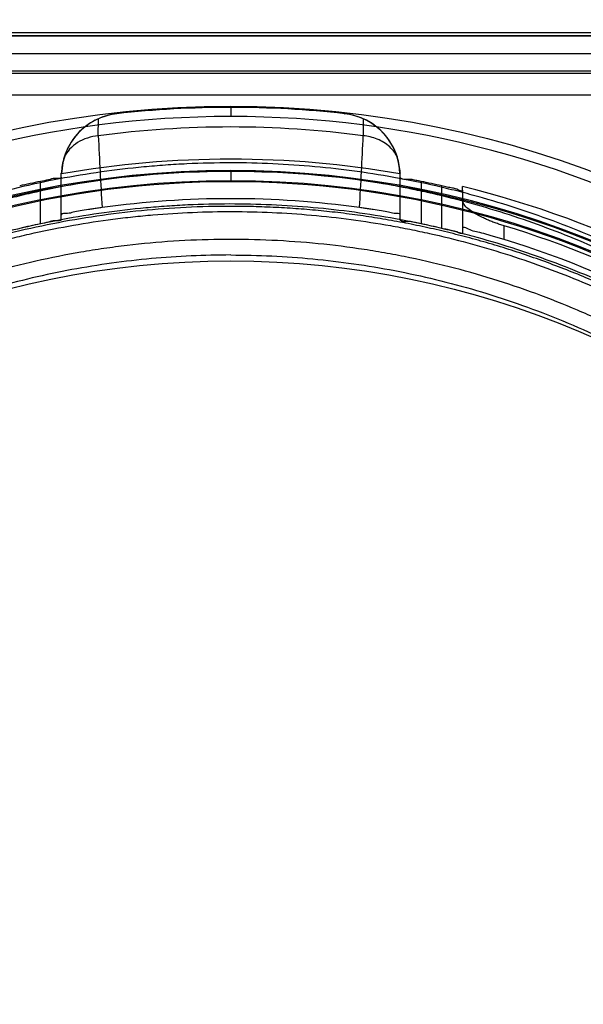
# Model space of a CAD drawing. Header units: millimetres. Extents: x 0 to 297, y 0 to 210.
# Tile 375 of 405: x 242.216 to 242.352, y 158.487 to 158.725. Entities that reach past the tile are written whole.
import ezdxf

# ---------------------------------------------------------------- set-up
doc = ezdxf.new("R2010")
doc.units = ezdxf.units.MM
doc.header["$LTSCALE"] = 16.335
doc.layers.get('0').update_dxf_attribs({"linetype": 'CONTINUOUS'})
for name, color, linetype in [('AXES_REF', 7, 'CONTINUOUS'), ('INTFCLR_1', 7, 'CONTINUOUS'), ('INTFCLR_144815', 7, 'CONTINUOUS'), ('INTFCLR_72935', 7, 'CONTINUOUS')]:
    doc.layers.add(name, color=color, linetype=linetype)

msp = doc.modelspace()

# ---------------------------------------------------------------- linework, layer by layer
at = {"color": 7, "linetype": 'Continuous'}
for radius in [4.8479140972, 4.8475, 4.8164570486]:
    msp.add_circle((241.5069109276, 154.9564782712), radius, dxfattribs=at)
msp.add_arc((241.5069109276, 154.9564782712), 4.8, 278.2771290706, 261.7228709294, dxfattribs=at)
at = {"layer": 'AXES_REF', "color": 7, "linetype": 'Continuous'}
msp.add_arc((241.5069109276, 154.9564782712), 4.91, 113.0826119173, 66.9173880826, dxfattribs=at)
at = {"layer": 'AXES_REF', "color": 9, "linetype": 'Continuous'}
msp.add_arc((241.5069109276, 154.9564782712), 4.4222561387, 94.4118118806, 85.5881881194, dxfattribs=at)
at = {"layer": 'INTFCLR_1', "color": 6, "linetype": 'Continuous'}
for p, q in [((242.5687765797, 158.7206826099), (241.965324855, 158.7206826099)), ((242.553796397, 158.721487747), (241.9794229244, 158.7214639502))]:
    msp.add_line(p, q, dxfattribs=at)
at = {"layer": 'INTFCLR_1', "color": 9, "linetype": 'Continuous'}
msp.add_circle((242.2670507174, 158.4514782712), 0.215, dxfattribs=at)
for points, knots in [([(242.3603518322, 158.6501280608), (242.3587406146, 158.6509125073), (242.3554866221, 158.6524466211), (242.3488856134, 158.6553578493), (242.3370745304, 158.660039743), (242.3231190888, 158.6643700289), (242.310609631, 158.6672153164), (242.3042393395, 158.6684047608), (242.3005591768, 158.6690171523), (242.2913445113, 158.6704258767), (242.2755620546, 158.6718907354), (242.2569137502, 158.6716556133), (242.2448577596, 158.6705504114), (242.2392915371, 158.6698545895), (242.2355849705, 158.669341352), (242.2255503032, 158.6677491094), (242.2094530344, 158.6641092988), (242.1938729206, 158.6588556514), (242.1846564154, 158.6550807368), (242.1813410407, 158.6536487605), (242.1764339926, 158.6514552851), (242.1661101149, 158.6464471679), (242.1509855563, 158.6376762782), (242.1368954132, 158.6275702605), (242.1283032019, 158.6204258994), (242.1244488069, 158.6170231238), (242.1219106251, 158.6147283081), (242.1151121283, 158.6083594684), (242.1046613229, 158.5973571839), (242.0921656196, 158.5815013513), (242.0829975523, 158.5673794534), (242.0772489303, 158.5570296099), (242.0741374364, 158.5509390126), (242.0696383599, 158.5416015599), (242.0636469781, 158.5270449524), (242.058499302, 158.5101650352), (242.0559177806, 158.4988382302), (242.0548655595, 158.4934703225), (242.0541993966, 158.4898339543), (242.052541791, 158.4797266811), (242.0512305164, 158.4666604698), (242.0509065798, 158.4534963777), (242.0509968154, 158.4468358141), (242.0511225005, 158.4430048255), (242.0515560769, 158.4335137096), (242.0528207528, 158.4212627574), (242.0551693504, 158.4082709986), (242.0565768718, 158.4018718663), (242.0574478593, 158.3982391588), (242.0588101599, 158.3928556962), (242.061079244, 158.3849312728), (242.0657218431, 158.371287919), (242.0712782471, 158.3581538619), (242.0769036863, 158.3471341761), (242.0803131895, 158.3410052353), (242.085580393, 158.3320439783), (242.0942066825, 158.3191616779), (242.1072404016, 158.303166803), (242.1180961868, 158.2921440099), (242.1257782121, 158.2852178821), (242.1310432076, 158.2806946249), (242.1405688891, 158.2730888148), (242.1550681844, 158.2631395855), (242.167431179, 158.2563339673), (242.1738189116, 158.2532207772)], [0, 0, 0, 0, 0.0078493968, 0.0157556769, 0.0315973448, 0.06348082, 0.0796255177, 0.0877696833, 0.09186257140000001, 0.09596636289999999, 0.128600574, 0.1611442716, 0.177500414, 0.1816059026, 0.1857145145, 0.1938901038, 0.2261064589, 0.2578609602, 0.2657731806, 0.2697286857, 0.2736790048, 0.2893160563, 0.3199691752, 0.350131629, 0.3651446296, 0.3688979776, 0.3726519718, 0.3801321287, 0.4097003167, 0.4390100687, 0.4684423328, 0.4833358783, 0.4908515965, 0.498396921, 0.52873346, 0.5596898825, 0.5755734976, 0.5795998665, 0.5836492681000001, 0.5917658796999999, 0.6244614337, 0.6410489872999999, 0.6494251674, 0.6536350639, 0.6578378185, 0.6910418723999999, 0.7074624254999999, 0.7156483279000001, 0.7197377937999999, 0.7238248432, 0.7399718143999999, 0.7558251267, 0.7869322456, 0.802323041, 0.8100025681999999, 0.8176490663, 0.8478512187, 0.8777971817, 0.9079026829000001, 0.9155006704, 0.9231007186, 0.93830313, 0.9688745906, 1, 1, 1, 1]), ([(242.1738189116, 158.2532207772), (242.1803039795, 158.2500601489), (242.1936718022, 158.2443607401), (242.2110897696, 158.2389536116), (242.2227219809, 158.2363095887), (242.228188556, 158.2352537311), (242.231858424, 158.2345949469), (242.2419475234, 158.2329886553), (242.2586334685, 158.2314443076), (242.2754015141, 158.2316618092), (242.2856252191, 158.232469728), (242.2893584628, 158.2328395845), (242.2949221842, 158.2334654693), (242.3068029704, 158.2351997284), (242.324728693, 158.2392667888), (242.3394741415, 158.2442558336), (242.3479122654, 158.247663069), (242.3512510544, 158.2490609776), (242.3569950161, 158.2515952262), (242.3681464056, 158.2570250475), (242.38334223, 158.2658713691), (242.3961203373, 158.275082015), (242.4035311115, 158.2811331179), (242.40618411, 158.2833802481), (242.4101015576, 158.2867799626), (242.4183027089, 158.2943368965), (242.4300465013, 158.3068053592), (242.442699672, 158.3230424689), (242.4505729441, 158.3353686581), (242.4548423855, 158.342901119), (242.4565369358, 158.3459752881), (242.4594138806, 158.3514223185), (242.4648170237, 158.3626018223), (242.4701050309, 158.3759101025), (242.4744641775, 158.3897223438), (242.4782327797, 158.4040997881), (242.4816250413, 158.4226312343), (242.4829074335, 158.4386672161), (242.4831219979, 158.448171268), (242.4831592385, 158.4520004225), (242.4830960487, 158.4586486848), (242.482472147, 158.4717518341), (242.4808724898, 158.4847242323), (242.4789998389, 158.4947358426), (242.4782577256, 158.498333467), (242.4770928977, 158.503648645), (242.4751269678, 158.5114740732), (242.4720388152, 158.5216641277), (242.4673703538, 158.534792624), (242.46251707, 158.5459040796), (242.4578403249, 158.5551069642), (242.4546070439, 158.5611191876), (242.4486436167, 158.5713413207), (242.4391755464, 158.5852706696), (242.4263313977, 158.6008726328), (242.4156288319, 158.6116642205), (242.4086789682, 158.6178967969), (242.4060837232, 158.6201423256), (242.4021399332, 158.6234734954), (242.3933491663, 158.6304613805), (242.3789534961, 158.64030476), (242.3666870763, 158.6470436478), (242.3603518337, 158.65012806)], [0, 0, 0, 0, 0.0316060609, 0.0635406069, 0.07975651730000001, 0.0838444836, 0.0879320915, 0.0960907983, 0.1285991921, 0.1611989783, 0.1694097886, 0.173526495, 0.1776339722, 0.1939379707, 0.2261052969, 0.2580138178, 0.2620009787, 0.2659733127, 0.273871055, 0.2895030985, 0.3202911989, 0.3507747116, 0.3583934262, 0.3622044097, 0.3660061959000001, 0.3811173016, 0.4110448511, 0.4409258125, 0.4711799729, 0.4750127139, 0.4788584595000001, 0.4865582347, 0.5019977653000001, 0.5332401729, 0.5491816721, 0.5654318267, 0.5983319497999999, 0.6315729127, 0.6357728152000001, 0.6399804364, 0.648348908, 0.6648970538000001, 0.6974320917, 0.7054938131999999, 0.7095177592, 0.7135247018, 0.7293322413, 0.7448511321, 0.7601545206, 0.7903607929, 0.7978752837, 0.8053790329, 0.8202649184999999, 0.8497067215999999, 0.8790537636, 0.9086837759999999, 0.9161831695, 0.9199497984, 0.9237184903, 0.9387994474, 0.9691302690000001, 1, 1, 1, 1])]:
    msp.add_open_spline(points, degree=3, knots=knots, dxfattribs=at)
at = {"layer": 'INTFCLR_144815', "color": 9, "linetype": 'Continuous'}
for p, q in [((241.8587711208, 158.716478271), (242.683492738, 158.7164782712)), ((242.5913767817, 158.7121792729), (241.942724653, 158.7121792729)), ((242.357959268, 158.7116527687), (242.1991678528, 158.7116527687)), ((242.2670507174, 158.7037413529), (242.2670507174, 158.7012849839)), ((242.2396210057, 158.7019453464), (242.2396540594, 158.7019490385)), ((242.2944473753, 158.7019490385), (242.294480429, 158.7019453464)), ((242.235151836, 158.6966405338), (242.2351704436, 158.7007357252)), ((242.2989309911, 158.7007357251), (242.2989495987, 158.696640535)), ((242.2262433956, 158.6765042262), (242.2262433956, 158.6876365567)), ((242.2670507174, 158.6880272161), (242.2670507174, 158.6855712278)), ((242.3078580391, 158.6765042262), (242.3078580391, 158.6876365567)), ((242.2212433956, 158.67542871), (242.2212433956, 158.685635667)), ((242.3128580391, 158.685635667), (242.3128580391, 158.67542871)), ((242.3178580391, 158.6743227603), (242.3178580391, 158.6845792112)), ((242.3228580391, 158.6834975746), (242.3228580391, 158.6731859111)), ((242.3328580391, 158.6716395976), (242.3328580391, 158.6749352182))]:
    msp.add_line(p, q, dxfattribs=at)
at = {"layer": 'INTFCLR_144815', "color": 6, "linetype": 'Continuous'}
for p, q in [((242.0133545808, 158.7064782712), (242.520746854, 158.7064782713)), ((242.226285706, 158.6876681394), (242.2262433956, 158.6876365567)), ((242.2263258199, 158.6874406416), (242.2262857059, 158.6876681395)), ((242.3078157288, 158.6876681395), (242.3077756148, 158.6874406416)), ((242.3078580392, 158.6876365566), (242.3078157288, 158.6876681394)), ((242.3228580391, 158.6834975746), (242.3228580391, 158.6843962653))]:
    msp.add_line(p, q, dxfattribs=at)
at = {"layer": 'INTFCLR_144815', "color": 9, "linetype": 'Continuous'}
msp.add_circle((242.2670507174, 158.4564782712), 0.2472630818, dxfattribs=at)
at = {"layer": 'INTFCLR_144815', "color": 6, "linetype": 'Continuous'}
for centre, radius, start, end in [((242.2670507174, 158.4564782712), 0.2469948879, 83.627751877, 96.3722481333), ((242.2413161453, 158.6870457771), 0.0149956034, 96.3648644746, 178.4911039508), ((242.2412928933, 158.6870016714), 0.0150369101, 96.3837905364, 114.0266451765), ((242.2927852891, 158.6870457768), 0.0149956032, 1.50889688, 83.63513455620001), ((242.2928269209, 158.6870310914), 0.0150025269, 17.1214143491, 83.6195690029), ((242.2412737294, 158.6870317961), 0.0150015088, 114.00664048, 162.8802756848), ((242.241309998, 158.68702535), 0.0150379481, 162.8974828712, 177.550036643), ((242.2670507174, 158.4564782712), 0.2345253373, 80.00000001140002, 99.9999999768), ((242.2927754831, 158.6870227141), 0.0150540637, 2.4567758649, 17.0942505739), ((242.2670507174, 158.4564782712), 0.2336908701, 101.3041246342, 102.5571033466), ((242.2670507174, 158.4564782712), 0.2336908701, 77.4428966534, 78.6958753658), ((242.2670507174, 158.4564782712), 0.2346509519, 25.5916832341, 76.24142759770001), ((242.2670507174, 158.4564782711), 0.2250000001, 82.08131806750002, 97.918681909), ((242.2670507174, 158.4564782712), 0.2236908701, 101.8165959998, 103.1282705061), ((242.2670507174, 158.4564782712), 0.2236908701, 76.8717294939, 78.18340400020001), ((242.2670507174, 158.4564782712), 0.2281535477, 27.9606619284, 73.2357535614), ((242.2670507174, 158.4564782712), 0.225, 26.1813150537, 72.9936921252)]:
    msp.add_arc(centre, radius, start, end, dxfattribs=at)
at = {"layer": 'INTFCLR_144815', "color": 9, "linetype": 'Continuous'}
for centre, radius, start, end in [((242.267050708, 158.4565218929), 0.2447630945, 359.9897887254, 180.0102113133), ((242.2670507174, 158.456478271), 0.2422714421, 82.434132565, 97.56586742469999), ((245.9077509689, 158.8791813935), 3.6771328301, 182.8454564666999, 183.1155060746), ((238.6515889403, 158.8778644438), 3.651860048, 356.8836046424, 357.1555230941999), ((242.2670507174, 158.4563640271), 0.2318711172, 0.0282300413, 179.971769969), ((242.2670507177, 158.4565051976), 0.2315220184, 359.9933364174, 180.0066635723), ((242.2670507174, 158.4564076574), 0.2293714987, 0.0176390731, 179.9823609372), ((242.2670507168, 158.456548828), 0.2290223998, 359.9823484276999, 180.017651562)]:
    msp.add_arc(centre, radius, start, end, dxfattribs=at)
for points, knots in [([(242.235151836, 158.696640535), (242.2342610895, 158.6965596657), (242.232517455, 158.6962036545), (242.2301463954, 158.6951027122), (242.2282053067, 158.6935118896), (242.2272748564, 158.6921581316), (242.2269369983, 158.6914477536)], [0, 0, 0, 0, 0.2649179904, 0.5217989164, 0.767006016, 1, 1, 1, 1]), ([(242.3071644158, 158.6914477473), (242.3069601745, 158.6918770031), (242.306422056, 158.692776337), (242.305326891, 158.6939950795), (242.3039254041, 158.6950559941), (242.3023401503, 158.6958649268), (242.3006639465, 158.6964022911), (242.2995162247, 158.6965890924), (242.2989495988, 158.6966405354)], [0, 0, 0, 0, 0.1405836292, 0.3079329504, 0.4814441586, 0.6574859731, 0.8317390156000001, 1, 1, 1, 1]), ([(242.2670507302, 158.6901102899), (242.263523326, 158.6901102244), (242.2582681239, 158.6899847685), (242.2512939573, 158.6895696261), (242.2410110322, 158.6887157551), (242.2257644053, 158.6865518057), (242.2058813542, 158.6818300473), (242.1897943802, 158.6764201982), (242.1788255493, 158.6718786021), (242.1726292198, 158.6690618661), (242.1634807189, 158.6646492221), (242.1502177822, 158.6573036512), (242.1335346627, 158.6460149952), (242.1205362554, 158.6354393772), (242.1119360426, 158.6274478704), (242.107151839, 158.6226994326), (242.10014045, 158.6154277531), (242.0902326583, 158.6039595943), (242.0783719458, 158.587547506), (242.0705474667, 158.5744723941), (242.0657840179, 158.5654374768), (242.0627154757, 158.559296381), (242.0577000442, 158.5483807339), (242.0515469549, 158.5323061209), (242.0458258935, 158.5123314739), (242.0431732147, 158.4986693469), (242.0421411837, 158.4917480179)], [0, 0, 0, 0, 0.0323899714, 0.0482450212, 0.0641481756, 0.1271321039, 0.1894167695, 0.2515535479, 0.2827426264, 0.2983963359, 0.3140475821, 0.3760051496, 0.4373985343, 0.4987868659, 0.5296594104, 0.5451698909, 0.5606765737, 0.6224102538, 0.6841298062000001, 0.7463992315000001, 0.762125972, 0.7779128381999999, 0.8094313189, 0.8724013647, 0.9357430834, 1, 1, 1, 1]), ([(242.491960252, 158.4917480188), (242.4909255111, 158.4986875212), (242.4882581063, 158.5124177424), (242.483441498, 158.529198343), (242.479328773, 158.5406382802), (242.4767717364, 158.5470784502), (242.4727697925, 158.5565488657), (242.4660549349, 158.5703121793), (242.4556021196, 158.58773854), (242.4457040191, 158.6014100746), (242.4381722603, 158.6105010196), (242.4336915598, 158.6155616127), (242.4268408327, 158.6229656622), (242.4159888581, 158.633481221), (242.4003310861, 158.6461935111), (242.3877637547, 158.654670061), (242.3790548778, 158.6598599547), (242.373153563, 158.6631988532), (242.3626516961, 158.668680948), (242.3471051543, 158.6755013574), (242.3325856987, 158.6803515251), (242.3226975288, 158.6830352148), (242.3160193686, 158.6846825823), (242.3042732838, 158.6871499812), (242.2873879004, 158.6894890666), (242.2737970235, 158.6901104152), (242.2670507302, 158.6901102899)], [0, 0, 0, 0, 0.0644257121, 0.1282422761, 0.1600975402, 0.1760213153, 0.1918637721, 0.2545006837, 0.3164394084, 0.378241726, 0.4092734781, 0.4248132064, 0.4403015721, 0.5018952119, 0.5633654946, 0.6252760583, 0.6408776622, 0.6564531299, 0.6875306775, 0.7496249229, 0.8121192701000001, 0.8278777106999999, 0.8437023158, 0.8752729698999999, 0.9380528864, 1, 1, 1, 1]), ([(242.2670506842, 158.6882044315), (242.2606983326, 158.6882044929), (242.2527071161, 158.6878521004), (242.2431323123, 158.6868972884), (242.2366419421, 158.6861013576), (242.2285729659, 158.6848324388), (242.2205787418, 158.6832027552), (242.2142457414, 158.6816876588), (242.2048977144, 158.6792285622), (242.1912074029, 158.6748040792), (242.1736487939, 158.6673818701), (242.1596751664, 158.6600011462), (242.1502656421, 158.6542336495), (242.1449934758, 158.6507661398), (242.1372508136, 158.6454352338), (242.1261169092, 158.6368750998), (242.1122928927, 158.6242948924), (242.1027390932, 158.6140490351), (242.096715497, 158.6068907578), (242.0927771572, 158.6020113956), (242.0861549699, 158.593272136), (242.0774541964, 158.5802075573), (242.0682632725, 158.563654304), (242.0620330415, 158.5499270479), (242.0588568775, 158.5417502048), (242.0580222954, 158.5395010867)], [0, 0, 0, 0, 0.0698004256, 0.0877350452, 0.1057297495, 0.1416451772, 0.1774555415, 0.1953459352, 0.2131908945, 0.2836630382, 0.3532035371, 0.4224112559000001, 0.4570776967, 0.4744417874, 0.491743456, 0.5603667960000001, 0.6285552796, 0.6969118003, 0.7141031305, 0.7313510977, 0.7658071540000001, 0.834557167, 0.9036230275, 0.9736398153, 1, 1, 1, 1]), ([(242.4760794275, 158.5395002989), (242.4752491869, 158.5417377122), (242.472076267, 158.549908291), (242.4658481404, 158.5636354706), (242.4566495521, 158.5802047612), (242.4488108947, 158.5919741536), (242.44320851, 158.5995248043), (242.4393739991, 158.6044784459), (242.4324395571, 158.612892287), (242.4218420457, 158.6242600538), (242.408052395, 158.636816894), (242.3969450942, 158.6453651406), (242.3898693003, 158.6502429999), (242.3872473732, 158.6519897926), (242.3832827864, 158.6545707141), (242.374567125, 158.6599207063), (242.3606447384, 158.6672883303), (242.3431836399, 158.674692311), (242.3280526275, 158.6796104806), (242.3171747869, 158.682367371), (242.3108396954, 158.6837490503), (242.3012839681, 158.6856091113), (242.2867063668, 158.6876073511), (242.2736361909, 158.6882043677), (242.2670506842, 158.6882044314)], [0, 0, 0, 0, 0.0262234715, 0.0963018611, 0.1654342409, 0.2342573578, 0.2514915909, 0.2687439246, 0.3030867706, 0.3712704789, 0.4393100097, 0.5078048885, 0.5250773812, 0.5337424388, 0.5424230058, 0.5770586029, 0.6460858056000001, 0.7152793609, 0.7852176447, 0.820669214, 0.8385519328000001, 0.8564596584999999, 0.9276363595, 1, 1, 1, 1]), ([(242.4871276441, 158.4903158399), (242.4861159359, 158.4969593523), (242.4835063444, 158.5101062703), (242.4787965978, 158.5261639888), (242.4747761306, 158.5371082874), (242.47227585, 158.5432713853), (242.4683595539, 158.5523408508), (242.4617867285, 158.5655228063), (242.451560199, 158.5822036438), (242.4418803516, 158.5952843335), (242.4345169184, 158.6039805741), (242.4301342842, 158.6088238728), (242.4234267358, 158.61591702), (242.4128003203, 158.6259904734), (242.3974786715, 158.6381594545), (242.3851891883, 158.6462682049), (242.3766723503, 158.6512339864), (242.3708959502, 158.6544314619), (242.3606123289, 158.6596834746), (242.3453926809, 158.6662147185), (242.3311899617, 158.6708557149), (242.3215161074, 158.6734242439), (242.3149791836, 158.6750019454), (242.3034799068, 158.6773650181), (242.2868650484, 158.6796163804), (242.2701123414, 158.6803553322), (242.258366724, 158.6800737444), (242.2516282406, 158.6796813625), (242.2415652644, 158.6788638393), (242.2266474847, 158.6767928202), (242.2071896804, 158.6722728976), (242.191442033, 158.6670927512), (242.1807018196, 158.6627421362), (242.1746365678, 158.6600447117), (242.1656885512, 158.6558221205), (242.1527176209, 158.6487948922), (242.1363920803, 158.6379884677), (242.1236666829, 158.6278600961), (242.1152455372, 158.6202039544), (242.1105634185, 158.615657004), (242.1037085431, 158.6087007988), (242.0940212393, 158.5977309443), (242.0824166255, 158.5820208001), (242.0747566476, 158.569497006), (242.0700944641, 158.56084365), (242.0670937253, 158.5549667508), (242.0621908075, 158.5445245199), (242.0561738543, 158.5291431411), (242.0505779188, 158.5100237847), (242.0479830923, 158.4969419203), (242.0469737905, 158.4903158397)], [0, 0, 0, 0, 0.0318457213, 0.0634185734, 0.0791931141, 0.0870815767, 0.094933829, 0.1260061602, 0.1567815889, 0.1875451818, 0.2030139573, 0.210765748, 0.2184960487, 0.2492749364, 0.2800521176, 0.3111084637, 0.3189436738, 0.3267698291, 0.3423932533, 0.3736478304, 0.40514581, 0.4130942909, 0.4210773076, 0.4370099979, 0.4687094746, 0.5004174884, 0.5163608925, 0.5243692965, 0.5324013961, 0.5642032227, 0.5956284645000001, 0.6269453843, 0.6426486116, 0.6505262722, 0.6583992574, 0.6895346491, 0.72033006, 0.7510658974, 0.7665005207, 0.7742492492, 0.7819920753, 0.8127794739, 0.8435012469, 0.8744409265, 0.8822471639, 0.8900796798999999, 0.905708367, 0.9368993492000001, 0.9682376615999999, 1, 1, 1, 1]), ([(242.0531270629, 158.5101726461), (242.054352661, 158.515123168), (242.0561796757, 158.5215495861), (242.0587871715, 158.5293705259), (242.0608902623, 158.5352605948), (242.0648433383, 158.5453204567), (242.0713171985, 158.5591936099), (242.0803609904, 158.5750330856), (242.0889191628, 158.5875276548), (242.0954307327, 158.5958833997), (242.0993055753, 158.6005513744), (242.1052393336, 158.6074077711), (242.1146526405, 158.6172212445), (242.128262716, 158.6292600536), (242.1392156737, 158.6374447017), (242.1468328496, 158.6425427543), (242.1520256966, 158.6458626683), (242.1612989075, 158.6513874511), (242.1750664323, 158.6584542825), (242.1923579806, 158.6655571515), (242.2058331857, 158.6697889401), (242.2150360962, 158.6721418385), (242.2212749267, 158.6735924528), (242.229150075, 158.6751526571), (242.2370972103, 158.6763672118), (242.243489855, 158.6771291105), (242.2530516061, 158.6780557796), (242.2674112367, 158.6786582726), (242.286535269, 158.6777920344), (242.3007691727, 158.6758964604), (242.3101845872, 158.6741152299), (242.3164237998, 158.6727927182), (242.3271327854, 158.6701549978), (242.3420288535, 158.6654501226), (242.3592242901, 158.6583647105), (242.3729412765, 158.6513104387), (242.381531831, 158.646184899), (242.3854373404, 158.6437134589), (242.3880187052, 158.642041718), (242.394978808, 158.6373775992), (242.4059056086, 158.6292042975), (242.4194818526, 158.6171878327), (242.4299203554, 158.6063030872), (242.4367513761, 158.5982442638), (242.4405261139, 158.593502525), (242.4460346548, 158.5862832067), (242.4537427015, 158.5750304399), (242.4627940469, 158.5591756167), (242.4692718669, 158.5452893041), (242.4732255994, 158.5352223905), (242.4753265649, 158.5293346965), (242.4779281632, 158.5215274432), (242.4797508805, 158.5151142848), (242.4809742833, 158.5101728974)], [0, 0, 0, 0, 0.0260933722, 0.0341459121, 0.0421792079, 0.0580898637, 0.08943313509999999, 0.1204101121, 0.1513108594, 0.1668239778, 0.1745963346, 0.1823477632, 0.2132152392, 0.244081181, 0.2752183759, 0.2830803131, 0.2909751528, 0.3067500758, 0.3382935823, 0.3700502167, 0.4022856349, 0.4104553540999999, 0.4186483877, 0.4350547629, 0.4515167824, 0.4597669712, 0.4679907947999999, 0.50066556, 0.5331935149, 0.5658225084, 0.5740275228, 0.5822189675, 0.5984510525, 0.6304407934, 0.6620376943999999, 0.6934977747, 0.7092581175, 0.7132052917, 0.7171442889, 0.7249927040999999, 0.7560706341, 0.7868683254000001, 0.8176571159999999, 0.8331371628, 0.8409068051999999, 0.8486637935, 0.8795968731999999, 0.9106030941, 0.9419732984, 0.957896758, 0.9659251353, 0.9739546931, 1, 1, 1, 1])]:
    msp.add_open_spline(points, degree=3, knots=knots, dxfattribs=at)
at = {"layer": 'INTFCLR_144815', "color": 6, "linetype": 'Continuous'}
for points, knots in [([(242.2262433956, 158.6866672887), (242.2262433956, 158.6861728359), (242.2244916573, 158.6865215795), (242.2231602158, 158.6859310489), (242.2218865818, 158.6857642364), (242.2212433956, 158.685635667)], [0, 0, 0, 0, 0.2905354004, 0.6145936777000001, 1, 1, 1, 1]), ([(242.3128580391, 158.685635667), (242.3124228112, 158.6857226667), (242.3115445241, 158.6858594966), (242.310095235, 158.6863634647), (242.3078580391, 158.6858215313), (242.3078580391, 158.6866672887)], [0, 0, 0, 0, 0.2608028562, 0.5030261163, 1, 1, 1, 1]), ([(242.3228580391, 158.6834975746), (242.3228580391, 158.683010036), (242.3213962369, 158.6839376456), (242.3203727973, 158.683974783), (242.3191257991, 158.6843100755), (242.3182962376, 158.6844816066), (242.3178580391, 158.6845792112)], [0, 0, 0, 0, 0.2858932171, 0.4927596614, 0.7367427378, 1, 1, 1, 1]), ([(242.3328580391, 158.6749352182), (242.3324931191, 158.6750451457), (242.3317658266, 158.6752757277), (242.3306857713, 158.6756526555), (242.3296246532, 158.676058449), (242.328594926, 158.6764893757), (242.3273169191, 158.6770766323), (242.3258962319, 158.6778238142), (242.3244724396, 158.6787704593), (242.3233801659, 158.6797421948), (242.3228580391, 158.6805951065), (242.3228580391, 158.6810506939)], [0, 0, 0, 0, 0.094540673, 0.1892324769, 0.283730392, 0.3763075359, 0.466098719, 0.6324832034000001, 0.7746478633, 0.8869862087, 1, 1, 1, 1]), ([(242.2670507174, 158.6796253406), (242.2634578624, 158.6796253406), (242.2562779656, 158.6794502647), (242.245527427, 158.6786630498), (242.2348292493, 158.6773532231), (242.2241755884, 158.6755179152), (242.213574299, 158.6731528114), (242.2030268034, 158.6702475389), (242.1925518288, 158.6667949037), (242.1821655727, 158.6627856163), (242.1722017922, 158.6583488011), (242.1631002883, 158.6537522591), (242.1551811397, 158.6493094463), (242.1483966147, 158.6451554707), (242.1425356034, 158.6412910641), (242.1374451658, 158.6377139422), (242.1330027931, 158.6344138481), (242.1291163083, 158.6313827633), (242.1257059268, 158.6286066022), (242.1227025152, 158.6260670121), (242.1200576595, 158.6237537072), (242.1177280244, 158.6216540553), (242.1156710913, 158.6197500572), (242.1138433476, 158.6180173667), (242.1122112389, 158.6164365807), (242.1107450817, 158.6149887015), (242.1094257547, 158.6136626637), (242.1081741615, 158.6123843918), (242.1068883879, 158.6110503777), (242.1054624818, 158.6095450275), (242.1038587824, 158.6078179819), (242.1020632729, 158.6058401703), (242.1000863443, 158.603606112), (242.0980572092, 158.6012466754), (242.0960034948, 158.5987887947), (242.0939092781, 158.5962089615), (242.0916360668, 158.5933179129), (242.0891367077, 158.5900227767), (242.0863767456, 158.586231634), (242.0833409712, 158.5818596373), (242.080017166, 158.5768037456), (242.0764121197, 158.5709605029), (242.0725261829, 158.5641754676), (242.0683752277, 158.5562586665), (242.0640394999, 158.5470557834), (242.0598298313, 158.5368693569), (242.0560253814, 158.5261418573), (242.0528005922, 158.5153421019), (242.0501570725, 158.504549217), (242.048760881, 158.4973289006), (242.0481565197, 158.4937358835)], [0, 0, 0, 0, 0.0345251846, 0.0689826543, 0.1035440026, 0.138054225, 0.1728250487, 0.2078784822, 0.2431411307, 0.2787664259, 0.3148172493, 0.347905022, 0.3767116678, 0.4020494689, 0.4243335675, 0.4441618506, 0.4618276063, 0.4775066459, 0.4915200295, 0.5040819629, 0.5153003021, 0.5252839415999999, 0.5342179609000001, 0.5422336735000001, 0.5494847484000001, 0.5560515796, 0.5620342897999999, 0.5674595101, 0.5732424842, 0.5798382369, 0.5873840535, 0.5958895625, 0.6055067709, 0.6160496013, 0.6257925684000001, 0.6362843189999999, 0.6479789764, 0.6611317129, 0.67602449, 0.693037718, 0.7122740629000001, 0.7341600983, 0.7590040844, 0.7873951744, 0.8200362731, 0.8567275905, 0.8932629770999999, 0.9293648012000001, 0.9649882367, 1, 1, 1, 1]), ([(242.2360530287, 158.6793328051), (242.2356828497, 158.6792813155), (242.2349473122, 158.6791765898), (242.2338582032, 158.6790127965), (242.2324717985, 158.6787990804), (242.2309099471, 158.6785140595), (242.2291340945, 158.6782755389), (242.2278815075, 158.6777798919), (242.2262433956, 158.6780807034), (242.2262433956, 158.6775718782)], [0, 0, 0, 0, 0.1124477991, 0.2234776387, 0.3315940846, 0.5334404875, 0.7080611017, 0.8469099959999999, 1, 1, 1, 1]), ([(242.485944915, 158.4937358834), (242.4856433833, 158.4955285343), (242.4849947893, 158.499117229), (242.4838875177, 158.5044913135), (242.4826409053, 158.5098701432), (242.4812526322, 158.5152519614), (242.479720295, 158.5206347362), (242.4780414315, 158.5260161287), (242.4762136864, 158.5313930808), (242.4742347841, 158.5367620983), (242.4721027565, 158.5421188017), (242.4698158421, 158.5474584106), (242.4673727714, 158.5527752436), (242.4647726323, 158.5580632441), (242.4620151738, 158.56331553), (242.4591007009, 158.5685248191), (242.4560302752, 158.5736832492), (242.4528056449, 158.578782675), (242.4494293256, 158.5838146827), (242.4459046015, 158.5887707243), (242.4422354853, 158.5936422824), (242.4384266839, 158.5984209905), (242.4344835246, 158.6030987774), (242.4304118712, 158.6076679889), (242.4262180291, 158.6121214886), (242.4219086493, 158.6164527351), (242.4174906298, 158.6206558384), (242.4129709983, 158.6247256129), (242.4083568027, 158.6286576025), (242.4036550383, 158.6324480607), (242.3988725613, 158.6360939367), (242.3940160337, 158.6395928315), (242.3890918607, 158.6429429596), (242.3841061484, 158.646143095), (242.3790646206, 158.6491925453), (242.373972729, 158.6520910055), (242.3688355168, 158.6548385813), (242.363657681, 158.6574356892), (242.3584435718, 158.659882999), (242.3531971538, 158.6621814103), (242.3479222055, 158.6643319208), (242.3426219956, 158.6663357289), (242.337299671, 158.6681940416), (242.3319579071, 158.6699081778), (242.3265992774, 158.6714794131), (242.3212259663, 158.6729090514), (242.3158400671, 158.674198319), (242.3104433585, 158.675348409), (242.3050375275, 158.6763604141), (242.2996240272, 158.6772353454), (242.2942042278, 158.6779740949), (242.2887793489, 158.678577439), (242.2833505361, 158.679046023), (242.2779188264, 158.6793803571), (242.2724852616, 158.6795808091), (242.2688619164, 158.6796253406), (242.2670507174, 158.6796253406)], [0, 0, 0, 0, 0.0174675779, 0.035038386, 0.0527193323, 0.0705173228, 0.0884397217, 0.1064918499, 0.1246794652, 0.143004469, 0.1614695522, 0.1800730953, 0.1988143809, 0.2176879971, 0.2366893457, 0.2558095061, 0.2750388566, 0.2943659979, 0.3137778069, 0.3332599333, 0.3527970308, 0.3723732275, 0.3919721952, 0.4115777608, 0.4311742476, 0.4507464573, 0.4702801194, 0.4897621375, 0.5091806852, 0.5285254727, 0.5477874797, 0.5669592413, 0.5860347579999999, 0.6050093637, 0.6238798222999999, 0.6426447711, 0.6613024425, 0.6798536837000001, 0.6983001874, 0.7166429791, 0.7348859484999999, 0.7530315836, 0.7710849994, 0.7890500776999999, 0.8069328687, 0.8247382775, 0.8424729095, 0.8601425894, 0.8777542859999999, 0.8953145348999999, 0.9128305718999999, 0.9303093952, 0.9477583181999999, 0.9651847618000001, 0.9825961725, 1, 1, 1, 1]), ([(242.3078580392, 158.6775718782), (242.3078580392, 158.6780823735), (242.3062163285, 158.6777805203), (242.3049621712, 158.6782763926), (242.3031868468, 158.6785149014), (242.3016258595, 158.6787996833), (242.3002405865, 158.6790132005), (242.2991527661, 158.679176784), (242.2984181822, 158.6792813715), (242.2980484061, 158.6793328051)], [0, 0, 0, 0, 0.1535925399, 0.2925120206, 0.4670243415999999, 0.6687994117, 0.7768120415, 0.8876745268, 1, 1, 1, 1]), ([(242.2262433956, 158.6765042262), (242.2262433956, 158.6760094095), (242.224492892, 158.6763445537), (242.2231613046, 158.6757415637), (242.2218870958, 158.6755633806), (242.2212433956, 158.67542871)], [0, 0, 0, 0, 0.2902354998, 0.6142621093, 1, 1, 1, 1]), ([(242.3128580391, 158.67542871), (242.3124224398, 158.6755198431), (242.3115435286, 158.6756646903), (242.3100942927, 158.6761822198), (242.3078580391, 158.6756575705), (242.3078580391, 158.6765042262)], [0, 0, 0, 0, 0.2610411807, 0.5033777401, 1, 1, 1, 1]), ([(242.3328580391, 158.6716395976), (242.3324762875, 158.6717563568), (242.3317180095, 158.671985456), (242.3305943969, 158.6723150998), (242.329500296, 158.6726308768), (242.3281678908, 158.672990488), (242.3265837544, 158.6734885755), (242.3250425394, 158.6735920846), (242.3228580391, 158.6749889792), (242.3228580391, 158.6742672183)], [0, 0, 0, 0, 0.1157791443, 0.2296613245, 0.3399184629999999, 0.444950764, 0.634746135, 0.7906733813, 1, 1, 1, 1]), ([(242.3228580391, 158.6731859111), (242.3228580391, 158.672698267), (242.3213980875, 158.6736426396), (242.3203756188, 158.6736904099), (242.319127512, 158.6740398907), (242.318296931, 158.6742203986), (242.3178580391, 158.6743227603)], [0, 0, 0, 0, 0.285289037, 0.4921249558, 0.73634181, 1, 1, 1, 1]), ([(242.2670507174, 158.6679118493), (242.2638630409, 158.6679118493), (242.2574801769, 158.6677657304), (242.2479111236, 158.6671071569), (242.2383447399, 158.6660053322), (242.2287836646, 158.6644540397), (242.2192312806, 158.6624446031), (242.209693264, 158.6599662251), (242.2001779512, 158.6570063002), (242.1906963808, 158.6535506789), (242.1812632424, 158.6495842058), (242.1718973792, 158.6450914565), (242.1626228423, 158.6400578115), (242.1534693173, 158.6344707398), (242.144473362, 158.6283218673), (242.1356775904, 158.6216085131), (242.1271324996, 158.6143373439), (242.1188950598, 158.6065271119), (242.1110269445, 158.5982113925), (242.1035913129, 158.5894399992), (242.0966482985, 158.5802787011), (242.0902507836, 158.5708077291), (242.0844388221, 158.56111581), (242.0792356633, 158.5512920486), (242.0746471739, 158.5414192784), (242.0706628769, 158.5315662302), (242.0672598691, 158.5217850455), (242.0644073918, 158.5121099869), (242.0620712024, 158.5025588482), (242.0602173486, 158.4931360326), (242.0588147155, 158.4838348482), (242.0578367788, 158.4746396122), (242.0572630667, 158.4655329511), (242.0571399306, 158.4594865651), (242.0571423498, 158.4564782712)], [0, 0, 0, 0, 0.0288942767, 0.0578478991, 0.0869136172, 0.1161495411, 0.1456150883, 0.17536286, 0.2054436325, 0.2359079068, 0.2668019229, 0.2981636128, 0.3300272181, 0.3624129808, 0.3953267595, 0.4287535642, 0.4626639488, 0.496980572, 0.5315970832, 0.5663822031, 0.6011593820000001, 0.6357401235, 0.6699302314, 0.7035466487, 0.7364587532, 0.7685700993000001, 0.7998436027, 0.8302944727, 0.8599662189, 0.8889391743, 0.9173142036, 0.9452012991, 0.9727317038, 1, 1, 1, 1]), ([(242.2670507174, 158.6679118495), (242.2703381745, 158.6679118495), (242.276925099, 158.6677563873), (242.2868019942, 158.6670549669), (242.2966800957, 158.6658801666), (242.3065522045, 158.6642255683), (242.3164138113, 158.6620811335), (242.3262584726, 158.6594348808), (242.336076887, 158.6562723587), (242.3458561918, 158.652577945), (242.355578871, 158.6483346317), (242.3652226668, 158.6435259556), (242.3747589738, 158.6381361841), (242.3841527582, 158.6321533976), (242.3933608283, 158.6255703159), (242.4023326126, 158.6183887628), (242.4110093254, 158.6106213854), (242.4193260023, 158.6022963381), (242.4272140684, 158.5934592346), (242.4346050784, 158.5841742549), (242.4414377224, 158.5745231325), (242.4476619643, 158.5645989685), (242.453245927, 158.5545000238), (242.4581764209, 158.5443193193), (242.4624596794, 158.53413784), (242.4661168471, 158.5240183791), (242.4691797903, 158.5140040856), (242.4716852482, 158.5041187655), (242.4736709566, 158.4943695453), (242.4751714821, 158.4847506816), (242.4762167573, 158.4752469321), (242.4768298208, 158.4658359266), (242.4769615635, 158.4595879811), (242.4769590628, 158.4564782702)], [0, 0, 0, 0, 0.0297989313, 0.0596971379, 0.0897219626, 0.1199349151, 0.1503958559, 0.1811653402, 0.2123022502, 0.2438592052, 0.2758844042, 0.3084194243, 0.3414961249, 0.3751312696, 0.4093242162, 0.4440489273, 0.4792482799, 0.5148298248, 0.5506586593, 0.5865641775, 0.6223450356, 0.657788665, 0.6926950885, 0.7268956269, 0.7602746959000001, 0.7927732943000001, 0.824387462, 0.8551611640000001, 0.8851759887, 0.9145402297, 0.9433746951, 0.9718122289, 1, 1, 1, 1])]:
    msp.add_open_spline(points, degree=3, knots=knots, dxfattribs=at)
at = {"layer": 'INTFCLR_72935', "color": 6, "linetype": 'Continuous'}
for p, q in [((241.9653232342, 158.7207061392), (242.5687765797, 158.7206826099)), ((241.9803050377, 158.721487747), (242.553796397, 158.721487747))]:
    msp.add_line(p, q, dxfattribs=at)

doc.saveas('drawing.dxf')
